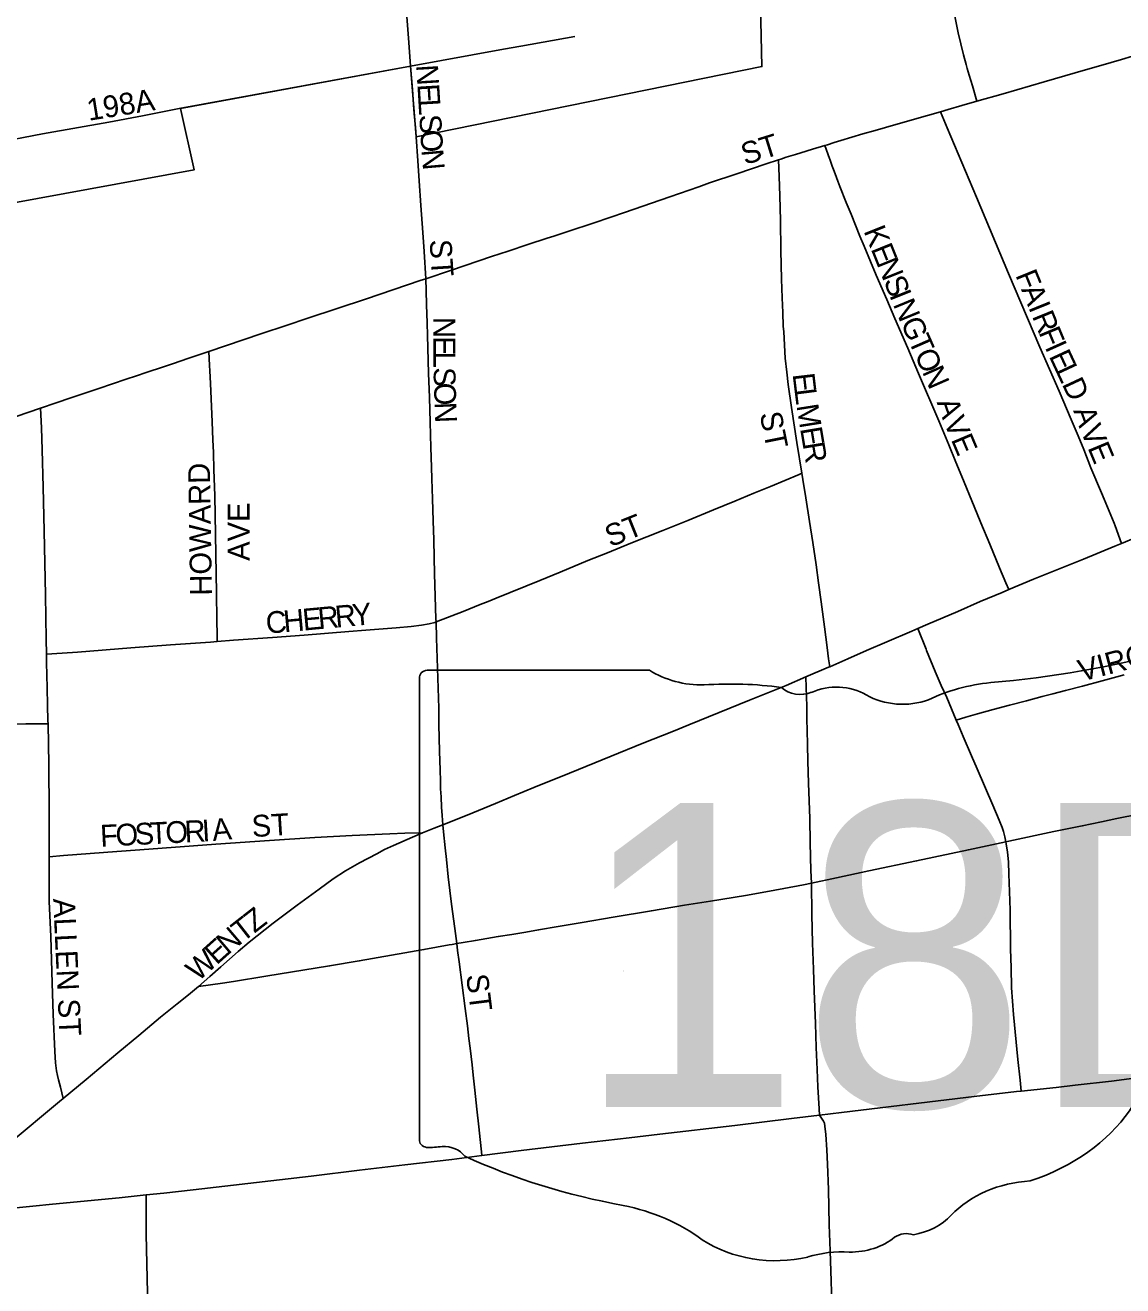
# Model space of a CAD drawing. Extents: x 0 to 34, y 0 to 22.
# Drawn here: x 5.2041 to 5.4422, y 18.5038 to 18.7773 of the extents above; entities that cross this region are included whole.
import ezdxf

# ---------------------------------------------------------------- set-up
doc = ezdxf.new("R2010")
doc.units = 0
for name, color, linetype in [('GM_X_City_Street', 7, 'Continuous'), ('GM_X_City_Street_Text', 7, 'Continuous'), ('GM_X_Corporation', 7, 'Continuous'), ('GM_X_State_Location', 7, 'Continuous'), ('GM_X_State_Route', 7, 'Continuous'), ('GM_X_State_Shield', 7, 'Continuous'), ('GM_X_Township_Road', 7, 'Continuous')]:
    doc.layers.add(name, color=color, linetype=linetype)

msp = doc.modelspace()

# ---------------------------------------------------------------- linework, layer by layer
at = {"layer": 'GM_X_City_Street'}
for points in [[(5.41051, 18.76078), (5.40954, 18.76409), (5.40885, 18.76641), (5.40843, 18.76786), (5.40819, 18.76873), (5.40762, 18.7708), (5.40643, 18.77562), (5.40567, 18.77959), (5.40524, 18.78299), (5.40494, 18.78701), (5.40488, 18.7898), (5.40496, 18.79226), (5.40533, 18.79844), (5.40562, 18.80339), (5.40575, 18.8068), (5.40594, 18.8099), (5.40604, 18.81114)], [(5.41051, 18.76078), (5.41053, 18.76078), (5.41232, 18.7613), (5.41442, 18.76187), (5.41621, 18.76239), (5.42515, 18.765), (5.43412, 18.76757), (5.4374, 18.76855), (5.44188, 18.76984), (5.44426, 18.77055), (5.44789, 18.77159)], [(5.13165, 18.73941), (5.14761, 18.74238), (5.162, 18.74505), (5.1868, 18.74968), (5.20785, 18.75366), (5.22221, 18.75626), (5.22954, 18.75761), (5.2375, 18.75916), (5.2537, 18.76214), (5.28766, 18.76837)], [(5.29096, 18.72225), (5.29059, 18.72817), (5.29031, 18.73231), (5.28992, 18.73818), (5.28955, 18.74349), (5.28925, 18.74786), (5.28889, 18.75302), (5.28872, 18.75514), (5.28855, 18.75728), (5.28841, 18.75895), (5.28807, 18.76331), (5.28766, 18.76837)], [(5.40261, 18.75849), (5.40428, 18.75898), (5.40726, 18.75983), (5.41051, 18.76078)], [(5.37753, 18.75116), (5.37809, 18.75133), (5.37957, 18.75178), (5.38104, 18.75224), (5.38579, 18.75366), (5.38847, 18.75444), (5.39295, 18.75573), (5.39981, 18.75767), (5.40261, 18.75849)], [(5.4419, 18.66485), (5.44049, 18.66866), (5.44028, 18.66924), (5.43958, 18.67097), (5.43814, 18.6744), (5.43755, 18.67582), (5.43526, 18.68125), (5.4337, 18.68518), (5.43247, 18.68818), (5.43099, 18.69171), (5.42835, 18.69785), (5.42416, 18.7074), (5.41738, 18.72342), (5.41042, 18.73997), (5.40407, 18.75499), (5.40261, 18.75849)], [(5.36749, 18.74804), (5.36802, 18.74822), (5.36918, 18.7486), (5.37118, 18.74921), (5.37231, 18.74957), (5.37489, 18.75035), (5.37753, 18.75116)], [(5.41748, 18.65482), (5.41683, 18.65631), (5.41545, 18.65953), (5.41331, 18.66467), (5.41138, 18.66933), (5.40993, 18.67285), (5.40723, 18.67938), (5.40599, 18.68249), (5.40443, 18.68621), (5.40225, 18.69143), (5.39786, 18.70168), (5.39552, 18.7072), (5.39275, 18.71363), (5.39099, 18.71774), (5.38867, 18.72305), (5.38743, 18.72599), (5.38605, 18.72934), (5.38512, 18.73151), (5.38322, 18.73624), (5.38218, 18.73883), (5.38081, 18.74228), (5.38039, 18.74341), (5.38007, 18.74423), (5.37957, 18.74558), (5.37916, 18.74667), (5.37862, 18.74818), (5.37854, 18.74838), (5.37753, 18.75116)], [(5.29096, 18.72225), (5.29655, 18.72413), (5.30526, 18.72709), (5.30881, 18.72827), (5.31309, 18.72968), (5.31731, 18.73104), (5.31877, 18.73153), (5.322, 18.73261), (5.3273, 18.73434), (5.33113, 18.7356), (5.33406, 18.73661), (5.34394, 18.74002), (5.35022, 18.7422), (5.35254, 18.74303), (5.35842, 18.74503), (5.36482, 18.74716), (5.36749, 18.74804)], [(5.37255, 18.68006), (5.37145, 18.68675), (5.37031, 18.69429), (5.36959, 18.69933), (5.36927, 18.70201), (5.36895, 18.70501), (5.36863, 18.71077), (5.36853, 18.71199), (5.3684, 18.71496), (5.36826, 18.7181), (5.36817, 18.72218), (5.36803, 18.72841), (5.3679, 18.73491), (5.36776, 18.74022), (5.36762, 18.74445), (5.36749, 18.74804)], [(5.24392, 18.70648), (5.24755, 18.70772), (5.25542, 18.7104), (5.26071, 18.71213), (5.26542, 18.71368), (5.27808, 18.71792), (5.28975, 18.72185), (5.29096, 18.72225)], [(5.2932, 18.64781), (5.29318, 18.64847), (5.29288, 18.65823), (5.29279, 18.66179), (5.2927, 18.6656), (5.29259, 18.66972), (5.29242, 18.67453), (5.29229, 18.67885), (5.29219, 18.68136), (5.29208, 18.68566), (5.29193, 18.69117), (5.29175, 18.69652), (5.29158, 18.70178), (5.29134, 18.70996), (5.29124, 18.71266), (5.29115, 18.7166), (5.29107, 18.71968), (5.29096, 18.72225)], [(5.2074, 18.69418), (5.21079, 18.69533), (5.21399, 18.69639), (5.21572, 18.69698), (5.22002, 18.69847), (5.22595, 18.70046), (5.22825, 18.70122), (5.23033, 18.70193), (5.23405, 18.70317), (5.23605, 18.70382), (5.23954, 18.70502), (5.24392, 18.70648)], [(5.24574, 18.64355), (5.24572, 18.64482), (5.24568, 18.64823), (5.24559, 18.65406), (5.24519, 18.67523), (5.24503, 18.68081), (5.2449, 18.68453), (5.24479, 18.68728), (5.24462, 18.69121), (5.24424, 18.69951), (5.24411, 18.70226), (5.24405, 18.70344), (5.24392, 18.70648)], [(5.16537, 18.67995), (5.17314, 18.68248), (5.18403, 18.68616), (5.19401, 18.68965), (5.2074, 18.69418)], [(5.20868, 18.64081), (5.20865, 18.64403), (5.20849, 18.65359), (5.20822, 18.66757), (5.208, 18.67705), (5.20777, 18.68513), (5.20759, 18.68994), (5.2074, 18.69418)], [(5.2932, 18.64781), (5.29907, 18.65007), (5.30277, 18.65156), (5.30453, 18.65223), (5.30623, 18.65294), (5.31574, 18.6568), (5.32015, 18.65862), (5.32616, 18.66114), (5.33039, 18.6628), (5.33544, 18.66486), (5.34237, 18.66762), (5.34779, 18.66983), (5.35339, 18.67212), (5.35798, 18.67401), (5.36216, 18.67576), (5.36574, 18.67718), (5.37194, 18.6798), (5.37255, 18.68006)], [(5.3786, 18.63809), (5.37837, 18.63982), (5.37805, 18.64227), (5.37746, 18.64673), (5.37673, 18.65218), (5.37618, 18.65627), (5.37564, 18.66022), (5.37491, 18.66503), (5.37423, 18.66958), (5.37341, 18.67471), (5.37277, 18.67871), (5.37255, 18.68006)], [(5.4419, 18.66485), (5.445, 18.66612), (5.44872, 18.66768), (5.4606, 18.67262), (5.46639, 18.67497), (5.46961, 18.67616), (5.471, 18.67664), (5.47328, 18.67744), (5.47756, 18.67891), (5.47872, 18.6793), (5.4791, 18.67943)], [(5.41748, 18.65482), (5.42283, 18.65706), (5.42969, 18.65986), (5.43364, 18.66144), (5.44042, 18.66424), (5.4419, 18.66485)], [(5.39772, 18.64638), (5.39987, 18.64729), (5.40636, 18.65008), (5.41126, 18.6522), (5.41599, 18.65419), (5.41748, 18.65482)], [(5.24574, 18.64355), (5.24925, 18.64381), (5.25772, 18.64439), (5.26459, 18.64491), (5.27427, 18.6457), (5.27796, 18.64602), (5.28171, 18.6463), (5.28456, 18.64653), (5.2878, 18.64684), (5.29007, 18.64713), (5.29168, 18.6474), (5.29293, 18.6477), (5.2932, 18.64781)], [(5.29469, 18.60376), (5.29463, 18.60477), (5.29454, 18.6058), (5.29441, 18.60764), (5.29429, 18.60983), (5.2942, 18.61162), (5.29415, 18.61334), (5.29407, 18.61565), (5.29396, 18.61976), (5.29384, 18.62544), (5.29378, 18.62912), (5.2933, 18.64431), (5.2932, 18.64781)], [(5.3786, 18.63809), (5.3825, 18.63982), (5.38657, 18.64159), (5.39099, 18.64349), (5.39642, 18.64583), (5.39772, 18.64638)], [(5.40604, 18.62652), (5.40398, 18.63141), (5.4028, 18.63404), (5.40151, 18.63706), (5.3996, 18.64163), (5.39949, 18.64191), (5.39772, 18.64638)], [(5.20868, 18.64081), (5.2121, 18.64104), (5.21545, 18.64127), (5.22697, 18.64217), (5.23562, 18.64281), (5.24429, 18.64344), (5.24574, 18.64355)], [(5.20903, 18.6257), (5.209, 18.62636), (5.20892, 18.62977), (5.20882, 18.63351), (5.2087, 18.63899), (5.20868, 18.64081)], [(5.29469, 18.60376), (5.29994, 18.60587), (5.30613, 18.60843), (5.31024, 18.61016), (5.31439, 18.61188), (5.32216, 18.61502), (5.33118, 18.61869), (5.33793, 18.62143), (5.34469, 18.62413), (5.34801, 18.62545), (5.35463, 18.62815), (5.36121, 18.6308), (5.36916, 18.63403), (5.37344, 18.63587)], [(5.37344, 18.63587), (5.37831, 18.63796), (5.3786, 18.63809)], [(5.37462, 18.59111), (5.37462, 18.59115), (5.37451, 18.59387), (5.37438, 18.59988), (5.37425, 18.60515), (5.37402, 18.61283), (5.37388, 18.6176), (5.37379, 18.62115), (5.3737, 18.62432), (5.37365, 18.62664), (5.3736, 18.62955), (5.37351, 18.63355), (5.37344, 18.63587)], [(5.40604, 18.62652), (5.4081, 18.62712), (5.41065, 18.62787), (5.41404, 18.6288), (5.41762, 18.62977), (5.42129, 18.6307), (5.42468, 18.63159), (5.42701, 18.63219), (5.42975, 18.63289), (5.43342, 18.63387), (5.43771, 18.63502), (5.44248, 18.63632)], [(5.16723, 18.62437), (5.16813, 18.62466), (5.16996, 18.62512), (5.17101, 18.6253), (5.17235, 18.62547), (5.17468, 18.62553), (5.18339, 18.62562), (5.1893, 18.62563), (5.20422, 18.6257), (5.2064, 18.6257), (5.20903, 18.6257)], [(5.20926, 18.59685), (5.20926, 18.60017), (5.2093, 18.60655), (5.20921, 18.61689), (5.20903, 18.6257)], [(5.4168, 18.60006), (5.41656, 18.60119), (5.41628, 18.60232), (5.41601, 18.6032), (5.41535, 18.60478), (5.41396, 18.60808), (5.41056, 18.61593), (5.40933, 18.61878), (5.40754, 18.62295), (5.40645, 18.62554), (5.40604, 18.62652)], [(5.29027, 18.60205), (5.29028, 18.60205), (5.29277, 18.60304), (5.29469, 18.60376)], [(5.29769, 18.57801), (5.29725, 18.5813), (5.29656, 18.58657), (5.29585, 18.5925), (5.29544, 18.59629), (5.29519, 18.59878), (5.29484, 18.60229), (5.29469, 18.60376)], [(5.20926, 18.59685), (5.21241, 18.59709), (5.22396, 18.59797), (5.22891, 18.59839), (5.2454, 18.59959), (5.25707, 18.60041), (5.26693, 18.601), (5.27499, 18.60143), (5.28319, 18.60184), (5.28641, 18.60198), (5.29027, 18.60205)], [(5.24168, 18.56874), (5.24416, 18.57087), (5.2465, 18.57299), (5.2503, 18.5763), (5.25268, 18.57829), (5.25786, 18.58246), (5.26309, 18.58634), (5.26784, 18.58985), (5.27088, 18.59203), (5.27353, 18.5938), (5.27662, 18.59557), (5.28033, 18.59752), (5.28205, 18.5984), (5.284, 18.59933), (5.28806, 18.6011), (5.29027, 18.60205)], [(5.42016, 18.54601), (5.41991, 18.5484), (5.41944, 18.5529), (5.41847, 18.56264), (5.41806, 18.56845), (5.41793, 18.57281), (5.41785, 18.57681), (5.41772, 18.5853), (5.4176, 18.58931), (5.41749, 18.59309), (5.41738, 18.59573), (5.41716, 18.59782), (5.41689, 18.59968), (5.4168, 18.60006)], [(5.21233, 18.54444), (5.2117, 18.54684), (5.21128, 18.54846), (5.21108, 18.54939), (5.21088, 18.55039), (5.21065, 18.55214), (5.21047, 18.55462), (5.21017, 18.56267), (5.20996, 18.56946), (5.2096, 18.57956), (5.20931, 18.58718), (5.20926, 18.59131), (5.20926, 18.59498), (5.20926, 18.59685)], [(5.37638, 18.54078), (5.37631, 18.54219), (5.37603, 18.54691), (5.37585, 18.55073), (5.37567, 18.55545), (5.37548, 18.56067), (5.37526, 18.56776), (5.37507, 18.57249), (5.37489, 18.57808), (5.37475, 18.5843), (5.37462, 18.59111)], [(5.30313, 18.53203), (5.30304, 18.53283), (5.30274, 18.53553), (5.30248, 18.53827), (5.30207, 18.54212), (5.30162, 18.54623), (5.30128, 18.54945), (5.30102, 18.55171), (5.3006, 18.55534), (5.30033, 18.55745), (5.29999, 18.56019), (5.29952, 18.56392), (5.29888, 18.56902), (5.29823, 18.57403), (5.29789, 18.57655), (5.29769, 18.57801)], [(5.37909, 18.50017), (5.37894, 18.50481), (5.37873, 18.51134), (5.37848, 18.51701), (5.3783, 18.52464), (5.37812, 18.53014), (5.378, 18.5333), (5.37778, 18.53658), (5.37757, 18.53843), (5.37744, 18.53905), (5.37723, 18.53952), (5.37698, 18.53993), (5.37638, 18.54078)], [(5.23109, 18.47463), (5.23105, 18.47771), (5.23086, 18.48578), (5.2306, 18.50224), (5.23035, 18.51491), (5.23033, 18.52348)]]:
    msp.add_lwpolyline(points, dxfattribs=at)
at = {"layer": 'GM_X_Corporation'}
msp.add_lwpolyline([(5.11576, 18.723), (5.2407, 18.74588), (5.23778, 18.75921), (5.28766, 18.76837), (5.28889, 18.75302), (5.3639, 18.76828), (5.36212, 18.84712), (5.36762, 18.95611), (5.36704, 19.00676), (5.32727, 19.00619), (5.32727, 19.02759), (5.32471, 19.02755), (5.32453, 19.03796), (5.3264, 19.03609), (5.32561, 19.04743), (5.32732, 19.04933), (5.32626, 19.06454)], dxfattribs=at)
at = {"layer": 'GM_X_State_Route'}
for points in [[(5.44565, 18.60611), (5.44088, 18.60512), (5.43755, 18.60442), (5.43339, 18.60356), (5.4272, 18.60231), (5.41749, 18.60021), (5.4168, 18.60006), (5.40867, 18.59837), (5.39744, 18.59596), (5.38712, 18.59382), (5.38007, 18.59225), (5.37462, 18.59111), (5.37289, 18.59075), (5.36556, 18.58939), (5.36036, 18.58845), (5.35271, 18.58723), (5.34711, 18.58633), (5.33991, 18.58513), (5.33159, 18.58373), (5.32492, 18.58262), (5.3197, 18.58171), (5.31546, 18.58097), (5.31266, 18.58051), (5.30965, 18.58002), (5.30669, 18.57952), (5.30175, 18.5787), (5.29907, 18.57824), (5.29769, 18.57801), (5.29671, 18.57784)], [(5.29671, 18.57784), (5.29605, 18.57773), (5.29057, 18.57672), (5.27653, 18.57427), (5.2701, 18.57318), (5.25631, 18.57093), (5.24924, 18.56981), (5.2469, 18.56945), (5.24425, 18.5691), (5.24168, 18.56874), (5.23947, 18.56693), (5.23703, 18.56497), (5.23343, 18.56206), (5.2287, 18.55806), (5.22415, 18.55432), (5.21727, 18.54854), (5.21233, 18.54444), (5.21154, 18.54379), (5.20059, 18.53464), (5.19405, 18.52921), (5.19009, 18.52585), (5.18747, 18.52341), (5.18281, 18.51872)], [(5.23033, 18.52348), (5.23414, 18.52385), (5.24051, 18.5246), (5.26613, 18.52757), (5.27659, 18.52884), (5.28646, 18.53002), (5.2966, 18.5312), (5.30313, 18.53203), (5.31167, 18.53313), (5.32497, 18.53473), (5.33506, 18.5359), (5.34172, 18.5367), (5.35803, 18.53854), (5.37033, 18.54005), (5.37638, 18.54078), (5.38113, 18.54136), (5.39371, 18.54289), (5.39614, 18.54315), (5.4099, 18.54482), (5.41912, 18.5459), (5.42016, 18.54601), (5.42772, 18.54682), (5.43185, 18.54729), (5.43975, 18.5482), (5.44464, 18.54881)], [(5.18281, 18.51872), (5.1883, 18.51938), (5.19553, 18.52004), (5.20572, 18.52107), (5.21003, 18.52149)], [(5.21003, 18.52149), (5.22446, 18.52286), (5.23033, 18.52348)]]:
    msp.add_lwpolyline(points, dxfattribs=at)
at = {"layer": 'GM_X_State_Shield'}
for p, q in [((5.33951, 18.63731), (5.29125, 18.63731)), ((5.28963, 18.63559), (5.28963, 18.53553))]:
    msp.add_line(p, q, dxfattribs=at)
for centre, major_axis, start_param, end_param in [((5.39572, 18.77373), (0.17476, 0), 4.814394, 5.042369), ((5.29152, 18.63581), (0.00191, 0), 1.712693, 3.28349), ((5.351, 18.64893), (0.01852, 0), 4.042523, 4.731795), ((5.35714, 18.58114), (0.06648, 0), 1.404758, 1.657858), ((5.37224, 18.63633), (0.00534, 0), 3.836095, 5.185415), ((5.38008, 18.62476), (0.01111, 0), 0.950623, 2.079405), ((5.41801, 18.60675), (0.03516, 0), 1.699011, 2.107814), ((5.39441, 18.64062), (0.01336, 0), 4.081561, 5.145723), ((5.40551, 18.55889), (0.04371, 0), 5.101752, 6.440018), ((5.29153, 18.53531), (0.00193, 0), 3.00124, 4.508301), ((5.29183, 18.54555), (0.0147, 0), 4.665946, 4.897461), ((5.29483, 18.52976), (0.0053, 0), 0.519207, 1.627899), ((5.36175, 18.61966), (0.1262, 0), 4.195997, 4.488961), ((5.42394, 18.50744), (0.02394, 0), 1.647645, 2.488434), ((5.32412, 18.49058), (0.03949, 0), 0.823519, 1.323587), ((5.39361, 18.52584), (0.01412, 0), 4.937069, 5.64225), ((5.39521, 18.51208), (0.00376, 0), 1.147584, 2.315152), ((5.36683, 18.52926), (0.02506, 0), 4.026481, 4.996735), ((5.38313, 18.52177), (0.01335, 0), 4.691044, 5.507374), ((5.3813, 18.49467), (0.02059, 0), 1.495662, 1.94098)]:
    msp.add_ellipse(centre, major_axis=major_axis, ratio=0.8, start_param=start_param, end_param=end_param, dxfattribs=at)
at = {"layer": 'GM_X_Township_Road'}
for points in [[(5.28766, 18.76837), (5.28731, 18.77349), (5.28398, 18.81687), (5.28322, 18.82555), (5.28249, 18.83298), (5.28195, 18.83914), (5.28195, 18.83918), (5.28178, 18.84261), (5.28172, 18.84577), (5.28167, 18.84853), (5.28178, 18.85236), (5.28191, 18.85527), (5.28224, 18.85943), (5.28294, 18.8668)], [(5.28766, 18.76837), (5.30781, 18.77205), (5.31161, 18.77273)], [(5.31161, 18.77273), (5.32334, 18.77483)]]:
    msp.add_lwpolyline(points, dxfattribs=at)

# ---------------------------------------------------------------- texts
at = {"layer": 'GM_X_City_Street_Text'}
for s, height, rotation, p in [('N', 0.00473, 273.5436, (5.28888, 18.7686)), ('E', 0.00473, 273.5269, (5.28914, 18.76444)), ('198A', 0.004735, 9.1637, (5.21785, 18.75651)), ('L', 0.00473, 273.53, (5.28934, 18.76112)), ('S', 0.00473, 273.555, (5.28955, 18.75779)), ('O', 0.00473, 273.5436, (5.28976, 18.75446)), ('ST', 0.004735, 17.3462, (5.36023, 18.7469)), ('N', 0.00473, 274.8364, (5.29002, 18.75019)), ('K', 0.00473, 291.8095, (5.3859, 18.73264)), ('ST', 0.004735, 273.5882, (5.2918, 18.73068)), ('E', 0.00473, 291.8349, (5.38745, 18.72877)), ('N', 0.00473, 291.8095, (5.38869, 18.72568)), ('F', 0.00473, 292.1008, (5.41882, 18.72305)), ('S', 0.00473, 291.8349, (5.39023, 18.72181)), ('I', 0.00473, 291.8095, (5.39147, 18.71871)), ('N', 0.00473, 292.4158, (5.39227, 18.71673)), ('A', 0.00473, 292.0936, (5.42007, 18.71996)), ('I', 0.00473, 292.0908, (5.42164, 18.7161)), ('R', 0.00473, 292.1025, (5.42242, 18.71416)), ('N', 0.00473, 270.0219, (5.29263, 18.71396)), ('G', 0.00473, 293.5841, (5.3939, 18.71278)), ('T', 0.00473, 293.6792, (5.39557, 18.70895)), ('F', 0.00473, 292.666, (5.42385, 18.71064)), ('E', 0.00473, 270.0206, (5.29264, 18.7098)), ('O', 0.00473, 293.7201, (5.39691, 18.70589)), ('I', 0.00473, 294.2667, (5.4252, 18.70744)), ('E', 0.00473, 294.9538, (5.42608, 18.70548)), ('L', 0.00473, 270.1339, (5.29264, 18.70645)), ('S', 0.00473, 271.2378, (5.29265, 18.70302)), ('E', 0.00473, 276.7625, (5.37054, 18.70156)), ('N', 0.00473, 293.6807, (5.39858, 18.70208)), ('L', 0.00473, 295.0256, (5.42749, 18.70245)), ('O', 0.00473, 272.1006, (5.29272, 18.69961)), ('D', 0.00473, 295.0011, (5.4289, 18.69943)), ('L', 0.00473, 277.1501, (5.37094, 18.69822)), ('N', 0.00473, 272.1231, (5.29287, 18.69544)), ('ST', 0.004735, 281.3043, (5.36338, 18.69296)), ('M', 0.00473, 278.9657, (5.37138, 18.69475)), ('A', 0.00473, 289.3334, (5.40176, 18.69548)), ('A', 0.00473, 289.6377, (5.43139, 18.69364)), ('V', 0.00473, 292.3095, (5.40324, 18.69129)), ('V', 0.00473, 292.4661, (5.43288, 18.68948)), ('E', 0.00473, 279.4647, (5.37216, 18.68977)), ('E', 0.00473, 292.8481, (5.40484, 18.68739)), ('R', 0.00473, 279.4663, (5.37271, 18.68648)), ('E', 0.00473, 292.6106, (5.43448, 18.68562)), ('HOWARD', 0.004735, 90.9372, (5.2446, 18.65353)), ('AVE', 0.004735, 90, (5.25275, 18.66105)), ('ST', 0.004735, 21.7914, (5.331, 18.66396)), ('C', 0.00473, 3.7915, (5.25641, 18.64527)), ('H', 0.00473, 5.1995, (5.26028, 18.64553)), ('E', 0.00473, 5.2948, (5.26444, 18.64591)), ('R', 0.00473, 5.3044, (5.26776, 18.64622)), ('R', 0.00473, 5.278, (5.27149, 18.64656)), ('Y', 0.00473, 5.3014, (5.27523, 18.64691)), ('VIRGINIA', 0.004735, 14.6567, (5.43321, 18.63483)), ('ST', 0.004735, 3.5746, (5.25336, 18.6011)), ('F', 0.00473, 2.8692, (5.22045, 18.59902)), ('O', 0.00473, 2.8794, (5.22378, 18.59918)), ('S', 0.00473, 2.8692, (5.22794, 18.59939)), ('T', 0.00473, 2.8787, (5.23127, 18.59956)), ('O', 0.00473, 2.8646, (5.2346, 18.59973)), ('R', 0.00473, 2.8793, (5.23876, 18.59994)), ('I', 0.00473, 3.3575, (5.24255, 18.60013)), ('A', 0.00473, 5.4703, (5.24482, 18.60027)), ('ALLEN ST', 0.004735, 272.6833, (5.21013, 18.58775)), ('T', 0.00473, 38.0283, (5.25118, 18.57811)), ('Z', 0.00473, 37.8918, (5.25381, 18.58017)), ('N', 0.00473, 40.3737, (5.24805, 18.57545)), ('E', 0.00473, 41.9263, (5.24559, 18.57324)), ('W', 0.00473, 41.9435, (5.24157, 18.56962)), ('ST', 0.004735, 277.1351, (5.29971, 18.57116))]:
    msp.add_text(s, height=height, rotation=rotation, dxfattribs=at).set_placement(p)
at = {"layer": 'GM_X_State_Location'}
for s in ['s', 'r']:
    msp.add_text(s, height=0.0000947, dxfattribs=at).set_placement((5.37017, 18.57891))
msp.add_text('18D', height=0.0000947, rotation=0, dxfattribs=at).set_placement((5.33383, 18.57202))
at = {"layer": 'GM_X_State_Shield'}
msp.add_text('18D', height=0.065918, dxfattribs=at).set_placement((5.32338, 18.54259))

doc.saveas('drawing.dxf')
